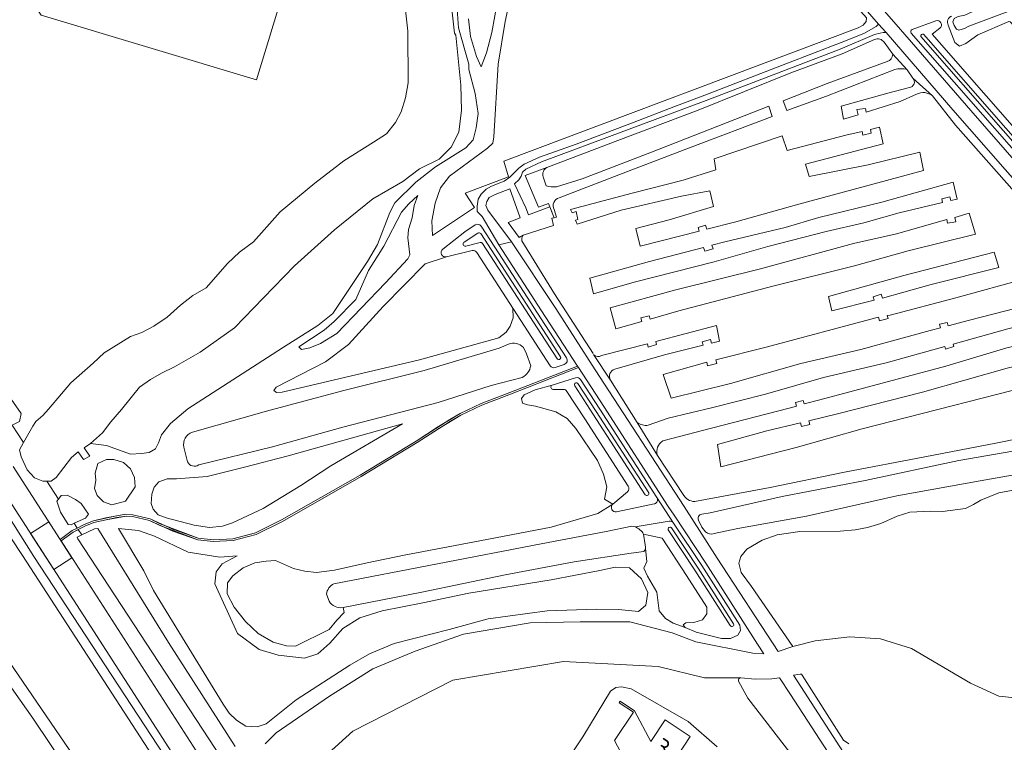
# Model space of a CAD drawing. Header units: metres. Extents: x 209813 to 223847, y 571801 to 587119.
# Tile 723 of 746: x 221414 to 221642, y 585235 to 585401. Entities that reach past the tile are written whole.
import ezdxf
from ezdxf.enums import TextEntityAlignment as Align

# ---------------------------------------------------------------- set-up
doc = ezdxf.new("R2010")
doc.units = ezdxf.units.M
for name, color, linetype, lineweight in [('B-RO-GK-BESCHOEIING-G', 8, 'GK-BESCHOEIING', 0), ('B-RO-GR-GROENVOORZIENING-GV', 8, 'Continuous', 0), ('B-RO-OG-BEBOUWING-GV', 8, 'Continuous', 0), ('B-RO-OG-BEBOUWING-T18', 8, 'Continuous', 0), ('B-RO-OG-TERREIN_CULTUURSCHEIDING-GV', 8, 'Continuous', 0), ('B-RO-OG-TERREIN_ERF-GV', 8, 'Continuous', 0), ('B-RO-OG-WATER_KANAAL-GV', 8, 'Continuous', 0), ('B-RO-OG-WEG-GV', 8, 'Continuous', 0), ('B-RO-VH-VERHARDING_BETONSTRAATSTEEN-GV', 8, 'Continuous', 0), ('B-RO-VH-VERHARDING_HALFVERHARDING-GV', 8, 'Continuous', 0)]:
    doc.layers.add(name, color=color, linetype=linetype, lineweight=lineweight)
doc.styles.add('NLCS-ISO-M200-T18', font='txt', dxfattribs={"height": 0.36})
doc.linetypes.add('GK-BESCHOEIING', pattern='A,30,-5,[1,NLCS.shx,S=1,R=0,X=0,Y=0],-5', length=40)

msp = doc.modelspace()

# ---------------------------------------------------------------- linework, layer by layer
at = {"layer": 'B-RO-GK-BESCHOEIING-G', "flags": 128}
msp.add_lwpolyline([(221875.738, 584454.845), (221874.508, 584455.066), (221873.062, 584455.961), (221872.183, 584457.19), (221847.773, 584506.691), (221791.235, 584619.586), (221692.021, 584823.048), (221668.547, 584870.73), (221657.634, 584892.46), (221646.635, 584912.998), (221631.561, 584939.584), (221622.157, 584954.665), (221605.775, 584980.039), (221592.815, 584999.476), (221533.755, 585091.875), (221484.107, 585170.707), (221456.455, 585214.021), (221415.099, 585277.685), (221382.506, 585326.88), (221353.466, 585369.682), (221298.776, 585452.31), (221262.849, 585507.464), (221235.508, 585549.912)], dxfattribs=at)
at = {"layer": 'B-RO-GR-GROENVOORZIENING-GV', "flags": 128}
for points in [[(221519.673, 585358.115), (221517.459, 585361.436), (221527.52, 585365.163), (221526.419, 585368.797), (221608.372, 585399.65), (221609.505, 585400.217), (221610.214, 585401.115), (221610.308, 585401.918), (221589.478, 585425.212), (221572.898, 585443.97), (221551.312, 585468.114), (221548.195, 585464.902), (221545.171, 585459.421), (221540.779, 585447.514), (221536.15, 585434.709)], [(221519.673, 585358.115), (221509.934, 585351.645), (221509.745, 585355.047), (221510.548, 585359.11), (221511.776, 585362.607), (221513.902, 585365.347), (221522.64, 585371.773), (221523.916, 585373.002), (221524.152, 585374.419), (221525.097, 585391.24), (221526.703, 585401.068), (221529.206, 585412.455), (221531.851, 585422.188), (221536.15, 585434.709)], [(221532.223, 585433.731), (221532.742, 585433.636), (221532.796, 585432.915), (221532.488, 585431.835), (221530.664, 585427.163), (221528.597, 585423.029), (221526.944, 585415.587), (221525.043, 585406.307), (221523.638, 585398.554), (221522.398, 585393.841), (221521.17, 585390.592), (221520.131, 585393.002), (221518.714, 585397.632), (221518.288, 585401.696)], [(221430.863, 585303.577), (221429.363, 585302.58), (221430.679, 585300.645), (221429.249, 585299.884), (221428.016, 585301.646), (221426.47, 585300.363), (221422.903, 585295.67), (221421.747, 585294.854), (221420.75, 585294.863), (221423.441, 585290.721), (221424.054, 585291.545), (221425.46, 585291.629), (221427.359, 585290.595), (221428.699, 585289.731), (221430.366, 585287.25), (221429.714, 585286.29), (221427.087, 585285.113), (221427.796, 585284.024), (221429.411, 585284.845), (221431.536, 585285.696), (221436.874, 585286.83), (221439.047, 585287.208), (221440.605, 585287.066), (221444.62, 585286.168), (221450.052, 585283.711), (221455.768, 585281.679), (221459.263, 585281.301), (221463.75, 585281.538), (221468.993, 585282.908), (221475.04, 585285.932), (221493.225, 585296.279), (221506.167, 585304.123), (221513.914, 585309.084), (221516.323, 585310.501), (221521.188, 585312.769), (221527.801, 585315.368), (221543.441, 585321.445), (221536.006, 585332.936), (221525.26, 585349.492), (221521.424, 585356.006), (221520.29, 585357.14), (221520.263, 585358.382), (221520.506, 585360.056), (221521.181, 585361.19), (221522.368, 585362.297), (221523.583, 585362.999), (221526.498, 585364.214), (221527.794, 585365.078), (221529.899, 585367.184), (221531.141, 585368.102), (221534.649, 585369.749), (221543.125, 585372.719), (221556.593, 585377.822), (221565.716, 585381.359), (221572.869, 585384.086), (221591.672, 585391.325), (221604.466, 585396.212), (221609.702, 585398.291), (221612.527, 585399.926), (221613.089, 585400.493), (221591.512, 585425.341)], [(221513.825, 585409.614), (221515.053, 585398.4), (221515.365, 585397.947), (221516.512, 585386.339), (221516.645, 585380.592), (221515.999, 585375.471), (221514.267, 585372.052), (221511.501, 585369.298), (221506.944, 585367.026), (221503.097, 585364.128), (221496.14, 585360.082), (221487.258, 585352.936), (221478.061, 585344.626), (221470.826, 585337.224), (221464.156, 585330.254), (221456.225, 585324.681), (221450.267, 585321.263), (221447.258, 585319.818), (221444.756, 585318.388), (221442.195, 585316.609), (221438.04, 585311.439), (221435.531, 585308.576), (221433.637, 585306.031), (221430.863, 585303.577), (221434.547, 585303.071), (221440.074, 585301.133), (221442.624, 585301.275), (221444.419, 585301.511), (221445.884, 585302.362), (221446.592, 585303.732), (221447.301, 585305.575), (221449.332, 585308.173), (221453.347, 585311.575), (221475.264, 585325.703), (221483.435, 585330.806), (221486.883, 585333.594), (221494.866, 585345.595), (221497.228, 585349.517), (221500.062, 585356.935), (221501.196, 585359.203), (221506.108, 585363.928), (221510.595, 585367.471), (221517.633, 585371.913), (221519.319, 585373.747), (221520.028, 585376.534), (221520.5, 585379.842), (221519.761, 585384.428), (221518.297, 585389.956), (221518.297, 585391.232), (221515.982, 585399.642), (221515.274, 585409.423)], [(221629.177, 585400.23), (221630.723, 585396.205), (221631.783, 585395.344), (221633.272, 585395.973), (221636.019, 585398.027), (221643.234, 585401.043), (221643.518, 585401.009), (221643.864, 585400.652), (221646.056, 585395.031), (221652.209, 585384.136), (221658.099, 585378.286), (221663.692, 585376.001), (221672.526, 585374.776), (221680.791, 585376.545), (221690.001, 585380.544), (221694.345, 585383.674), (221697.299, 585386.804), (221697.488, 585388.573), (221696.826, 585390.792), (221695.566, 585393.418)], [(221614.814, 585398.506), (221614.157, 585398.507), (221613.426, 585398.41), (221612.165, 585398.066), (221604.177, 585394.71), (221573.191, 585382.803), (221535.108, 585368.615), (221531.518, 585366.968), (221530.736, 585366.266), (221530.466, 585365.348), (221529.926, 585364.511), (221528.9, 585363.566), (221531.541, 585358.016), (221532.167, 585356.383), (221537.061, 585358.257)], [(221650.623, 585357.453), (221630.284, 585380.697), (221614.814, 585398.506)], [(221661.511, 585354.694), (221623.476, 585398.127)], [(221536.377, 585367.349), (221552.822, 585373.595), (221571.367, 585380.561), (221592.766, 585389.184), (221604.666, 585393.617), (221612.156, 585396.937)], [(221614.365, 585396.278), (221616.342, 585393.503)], [(221622.845, 585397.647), (221660.916, 585354.173)], [(221619.704, 585389.941), (221616.342, 585393.503)], [(221615.077, 585391.859), (221601.212, 585386.78), (221590.98, 585382.74), (221591.879, 585380.531), (221601.062, 585383.809), (221616.801, 585389.968)], [(221619.704, 585389.941), (221621.008, 585387.999)], [(221625.545, 585383.885), (221621.008, 585387.999)], [(221620.227, 585385.809), (221615.213, 585384.529), (221604.403, 585381.488), (221604.969, 585378.494), (221608.37, 585379.548), (221608.087, 585380.759), (221610.042, 585380.996), (221610.246, 585380.129), (221618.087, 585382.559), (221621.866, 585384.276)], [(221625.545, 585383.885), (221630.891, 585377.116), (221652.207, 585353.001), (221658.438, 585346.546)], [(221539.238, 585360.314), (221555.014, 585366.44), (221569.722, 585372.052), (221588.495, 585379.102), (221587.689, 585381.536), (221560.591, 585370.867), (221544.574, 585364.756), (221538.591, 585362.898)], [(221536.377, 585367.349), (221531.37, 585365.503), (221534.477, 585358.172), (221536.758, 585359.043), (221538.033, 585355.739), (221538.624, 585355.902), (221538.099, 585357.613)], [(221536.229, 585363.073), (221535.486, 585365.196)], [(221547.067, 585324.324), (221538.137, 585338.182), (221530.598, 585350.42), (221530.592, 585351.106), (221530.869, 585351.667), (221529.961, 585351.151), (221527.462, 585354.652), (221530.216, 585355.699), (221527.821, 585362.432), (221524.393, 585361.136), (221523.016, 585360.434), (221522.476, 585359.489), (221522.287, 585358.571), (221522.692, 585357.518), (221528.229, 585350.167), (221538.465, 585334.723), (221547.53, 585320.571), (221568.089, 585288.975), (221575.793, 585277.086), (221589.833, 585255.475), (221593.255, 585256.654), (221583.712, 585270.477), (221581.303, 585273.737), (221580.783, 585275.911), (221581.256, 585277.47), (221582.626, 585279.171), (221586.168, 585281.203), (221589.616, 585282.479), (221594.907, 585283.235), (221604.165, 585283.282), (221607.66, 585283.613), (221610.494, 585284.18), (221613.564, 585285.077), (221617.39, 585286.778), (221620.272, 585287.723), (221625.184, 585287.912), (221627.829, 585287.865), (221633.214, 585288.574), (221635.056, 585289.471), (221636.71, 585290.464), (221640.866, 585292.165), (221645.023, 585292.921)], [(221504.454, 585358.909), (221506.532, 585360.894), (221505.682, 585358.578), (221505.257, 585355.744), (221504.359, 585353.05), (221504.265, 585351.066), (221504.69, 585347.191), (221504.265, 585346.199), (221499.069, 585340.671), (221487.78, 585329), (221484.048, 585326.685), (221481.592, 585325.646)], [(221504.454, 585358.909), (221502.753, 585357.019), (221498.644, 585349.129), (221495.148, 585343.553), (221492.173, 585336.844), (221487.166, 585331.741), (221484.898, 585329.756), (221479.041, 585325.882), (221479.655, 585325.268), (221481.592, 585325.646)], [(221512.301, 585348.461), (221517.375, 585352.476), (221519.778, 585354.062)], [(221521.166, 585353.774), (221524.349, 585348.901), (221535.095, 585332.345), (221540.93, 585323.326)], [(221517.227, 585350.098), (221520.407, 585352.197)], [(221520.959, 585349.997), (221517.619, 585349.195)], [(221539.548, 585323.606), (221521.101, 585352.052)], [(221513.162, 585346.71), (221519.113, 585348.139)], [(221520.185, 585347.711), (221537.164, 585321.526)], [(221538.7, 585323.251), (221521.495, 585349.783)], [(221513.162, 585346.71), (221508.232, 585345.065), (221498.549, 585335.19), (221490.519, 585326.449), (221485.182, 585322.433), (221473.798, 585316.574), (221473.279, 585315.818), (221473.893, 585315.345), (221475.168, 585315.393)], [(221647.243, 585341.672), (221630.947, 585337.199), (221615.726, 585333.224), (221615.084, 585333.108), (221615.277, 585332.41), (221613.302, 585331.881), (221613.075, 585332.748), (221612.454, 585332.636), (221587.081, 585325.799), (221575.455, 585322.883), (221575.666, 585322.07), (221573.554, 585321.49), (221573.362, 585322.358), (221563.257, 585319.519), (221565.136, 585314.06), (221578.869, 585317.413), (221595.123, 585322.028), (221608.989, 585325.298), (221624.977, 585329.671), (221627.393, 585330.301), (221627.191, 585331.153), (221628.954, 585331.546), (221629.163, 585330.762), (221634.093, 585332.047), (221653.025, 585336.902)], [(221528.518, 585334.873), (221528.591, 585332.591), (221527.882, 585330.654), (221526.985, 585329.284), (221525.284, 585328.008), (221521.08, 585326.827), (221506.957, 585322.905), (221475.168, 585315.393)], [(221563.163, 585304.156), (221574.466, 585307.081), (221592.384, 585311.758), (221594.075, 585312.214), (221593.866, 585313.037), (221595.679, 585313.516), (221595.902, 585312.707), (221599.52, 585313.684), (221628.617, 585321.422), (221642.774, 585325.639), (221652.782, 585327.939), (221659.57, 585329.59), (221658.515, 585333.923), (221642.972, 585330.052), (221630.29, 585326.524)], [(221574.441, 585326.775), (221576.27, 585327.24), (221575.577, 585330.796), (221561.583, 585327.139), (221561.766, 585326.437), (221559.83, 585325.858), (221559.645, 585326.591), (221549.04, 585323.906)], [(221552.072, 585320.759), (221563.581, 585324.013), (221572.494, 585326.28), (221572.322, 585327.058), (221574.223, 585327.614), (221574.441, 585326.775)], [(221454.444, 585306.147), (221471.524, 585311.005), (221489.087, 585315.74), (221508.025, 585320.466), (221525.361, 585325.609), (221527.524, 585326.483)], [(221530.944, 585325.707), (221531.664, 585324.286), (221532.641, 585321.525)], [(221630.29, 585326.524), (221630.445, 585325.941), (221628.554, 585325.388), (221628.41, 585325.997), (221614.866, 585322.204), (221600.332, 585318.793), (221586.959, 585314.996), (221574.732, 585311.887), (221564.436, 585309.399), (221559.818, 585307.765)], [(221547.181, 585324.15), (221551.073, 585318.22)], [(221471.241, 585234.181), (221473.801, 585236.723), (221486.15, 585245.186), (221496.104, 585251.482), (221505.911, 585255.542), (221517.118, 585259.476), (221532.49, 585262.118), (221544.073, 585262.35), (221555.6, 585262.314), (221565.354, 585259.773), (221570.844, 585257.732), (221583.99, 585255.139), (221586.551, 585254.977), (221585.117, 585257.164), (221573.104, 585275.937), (221565.782, 585287.032), (221564.458, 585288.998), (221549.542, 585312.08), (221543.671, 585321.09), (221527.947, 585314.982), (221521.353, 585312.391), (221516.517, 585310.137), (221511.537, 585307.129), (221506.387, 585303.773), (221493.434, 585295.924), (221475.238, 585285.57), (221469.14, 585282.521), (221463.809, 585281.127), (221459.252, 585280.888), (221455.676, 585281.274), (221446.763, 585284.659), (221444.477, 585285.779), (221440.549, 585286.657), (221439.064, 585286.792), (221434.456, 585285.953), (221431.66, 585285.301), (221429.581, 585284.469), (221428.023, 585283.676), (221428.836, 585282.424), (221431.75, 585283.879), (221432.524, 585283.94), (221448.902, 585257.555), (221464.333, 585233.537)], [(221540.414, 585321.837), (221538.327, 585321.123)], [(221530.688, 585318.85), (221523.496, 585316.974), (221511.276, 585313.055), (221489.235, 585307.308), (221472.959, 585302.76), (221455.895, 585298.604)], [(221543.027, 585318.741), (221537.63, 585317.036)], [(221561.804, 585291.104), (221548.631, 585311.489), (221544.165, 585318.334)], [(221557.232, 585308.45), (221551.073, 585318.22)], [(221538.478, 585310.863), (221533.754, 585312.186), (221531.865, 585312.47), (221530.778, 585312.895), (221530.495, 585313.982), (221531.156, 585314.832), (221533.707, 585315.966), (221537.63, 585317.036)], [(221540.435, 585316.059), (221537.781, 585316.059)], [(221540.853, 585315.832), (221545.158, 585309.234), (221555.195, 585293.702)], [(221559.143, 585291.696), (221547.026, 585310.446), (221542.817, 585316.898)], [(221543.565, 585317.408), (221547.785, 585310.939), (221559.923, 585292.156)], [(221684.773, 585312.698), (221675.109, 585310.609), (221657.695, 585307.204), (221640.159, 585303.613), (221623.796, 585300.443), (221605.207, 585296.938), (221588, 585293.374), (221571.014, 585290.21)], [(221538.478, 585310.863), (221541.076, 585309.304), (221543.059, 585306.989), (221548.114, 585299.665), (221549.436, 585296.499), (221550.239, 585293.523), (221549.672, 585290.688), (221551.634, 585289.53)], [(221572.183, 585287.218), (221574.135, 585287.532), (221590.778, 585291.294), (221609.957, 585295.026), (221631.668, 585299.648), (221652.579, 585303.282), (221672.326, 585307.267), (221688.104, 585310.551)], [(221461.367, 585284.463), (221463.681, 585285.219), (221470.814, 585288.526), (221479.457, 585293.865), (221486.401, 585298.401), (221503.028, 585308.135), (221476.576, 585300.717), (221466.468, 585298.071), (221457.824, 585295.944), (221450.739, 585295.377)], [(221557.232, 585308.45), (221561.933, 585300.8)], [(221691.12, 585305.14), (221680.215, 585303.07), (221665.027, 585299.96), (221636.533, 585294.914), (221617.295, 585291.475), (221596.433, 585286.802), (221580.54, 585283.931), (221575.025, 585282.776)], [(221453.296, 585299.337), (221452.408, 585302.714)], [(221432.087, 585295.12), (221431.899, 585296.727), (221432.513, 585298.947), (221434.591, 585299.892), (221436.244, 585299.845), (221438.464, 585299.136), (221440.117, 585297.672), (221441.015, 585295.687), (221441.204, 585293.514)], [(221568.077, 585291.538), (221561.933, 585300.8)], [(221461.367, 585284.463), (221458.343, 585284.179), (221454.801, 585284.699), (221448.377, 585286.353), (221446.488, 585287.061), (221445.354, 585288.384), (221444.882, 585289.707), (221445.07, 585291.834), (221445.59, 585293.44), (221446.629, 585294.716), (221448.613, 585295.425), (221450.739, 585295.377)], [(221432.087, 585295.12), (221431.757, 585293.136), (221432.418, 585291.577), (221433.835, 585290.112), (221435.772, 585289.356), (221438.984, 585290.206), (221441.204, 585293.514)], [(221555.003, 585292.397), (221551.634, 585289.53)], [(221565.687, 585285.165), (221561.804, 585291.104)], [(221551.634, 585289.53), (221548.141, 585287.41), (221537.372, 585284.197), (221520.84, 585281.079), (221503.41, 585277.724), (221494.813, 585276.023), (221487.303, 585274.322), (221483.099, 585273.755), (221480.407, 585274.038), (221477.809, 585274.653), (221473.652, 585276.495), (221471.479, 585276.354), (221468.881, 585275.976), (221466.142, 585274.842), (221463.733, 585272.999), (221462.505, 585271.392)], [(221552.484, 585287.789), (221561.167, 585289.581), (221561.34, 585289.634), (221561.5, 585289.716)], [(221487.15, 585271.129), (221535.048, 585280.372), (221550.088, 585283.208), (221556.034, 585284.485), (221556.408, 585284.409), (221556.772, 585284.296)], [(221564.691, 585285.601), (221556.772, 585284.296)], [(221565.219, 585284.042), (221571.329, 585274.783), (221579.558, 585261.925)], [(221565.687, 585285.165), (221572.175, 585275.333), (221580.967, 585261.594), (221581.13, 585260.349), (221580.568, 585259.289), (221578.846, 585258.527), (221576.794, 585258.527), (221570.936, 585259.951), (221568.387, 585261.078)], [(221573.097, 585283.151), (221572.184, 585284.234), (221571.472, 585285.844)], [(221437.352, 585283.905), (221443.187, 585274.159), (221445.419, 585269.611), (221461.538, 585243.317), (221462.943, 585241.25), (221464.597, 585239.596), (221466.746, 585238.273), (221469.391, 585238.108), (221471.457, 585238.769), (221478.401, 585244.309), (221490.8, 585252.33), (221495.347, 585254.976), (221501.05, 585257.374), (221513.78, 585260.599), (221522.79, 585263.079), (221536.429, 585264.898), (221547.754, 585265.312), (221552.961, 585265.229), (221557.59, 585264.733), (221559.244, 585266.221), (221559.74, 585269.115), (221558.252, 585272.257)], [(221437.352, 585283.905), (221441.947, 585283.42), (221445.667, 585282.18), (221453.437, 585278.459), (221460.794, 585277.301), (221464.762, 585277.632), (221461.29, 585275.73), (221459.885, 585273.911), (221459.637, 585271.1), (221464.845, 585259.689), (221469.887, 585255.968), (221474.268, 585254.645), (221480.302, 585253.984), (221483.443, 585254.976), (221486.171, 585257.456), (221489.23, 585260.847), (221493.115, 585263.245), (221498.322, 585264.898), (221507.663, 585266.717), (221518.326, 585268.95), (221537.338, 585272.092), (221548.663, 585274.242), (221552.135, 585274.986), (221555.524, 585274.821), (221558.252, 585272.257)], [(221558.759, 585282.62), (221563.013, 585281.699), (221568.703, 585273.077), (221573.385, 585265.76), (221573.385, 585264.191), (221572.392, 585262.833), (221570.34, 585262.204), (221568.486, 585262.104), (221567.924, 585261.64), (221568.387, 585261.078)], [(221558.759, 585282.62), (221559.132, 585280.134)], [(221578.776, 585261.466), (221570.57, 585274.29), (221564.444, 585283.574)], [(221558.817, 585278.601), (221555.892, 585278.212), (221542.694, 585276.241), (221526.717, 585273.213), (221507.465, 585269.24), (221489.241, 585265.67), (221489.523, 585264.494), (221487.822, 585262.746), (221486.075, 585260.572), (221478.281, 585256.745), (221476.155, 585256.792), (221473.085, 585257.643), (221469.637, 585259.675), (221466.661, 585262.462), (221464.063, 585265.77), (221462.457, 585268.841), (221462.505, 585271.392)], [(221559.187, 585279.324), (221559.502, 585276.281), (221558.793, 585274.722), (221559.643, 585272.879), (221561.816, 585269.194), (221562.383, 585264.894), (221563.8, 585263.146), (221565.595, 585262.012), (221568.387, 585261.078)], [(221486.024, 585267.144), (221485.435, 585268.759)], [(221581.224, 585249.404), (221572.843, 585249.404), (221562.092, 585252.04), (221540.211, 585253.172), (221514.651, 585248.832), (221491.539, 585237.087), (221480.132, 585226.752)], [(221580.708, 585248.748), (221580.798, 585248.479), (221582.878, 585244.713), (221596.493, 585227.075), (221598.876, 585222.306), (221599.52, 585219.881), (221599.87, 585218.008), (221599.676, 585217.684), (221599.049, 585217.652), (221597.103, 585218.646), (221592.641, 585221.415), (221592.277, 585220.811)], [(221600.319, 585215.64), (221610.262, 585218.535), (221592.736, 585245.545), (221590.184, 585249.437), (221588.411, 585249.153), (221584.523, 585249.133), (221581.224, 585249.404)], [(221542.529, 585232.52), (221544.69, 585235.796), (221551.055, 585246.304), (221552.306, 585247.18), (221553.603, 585247.353), (221555.894, 585246.855), (221569.053, 585239.312), (221575.773, 585233.467)]]:
    msp.add_lwpolyline(points, dxfattribs=at)
for points in [[(221732.08, 585438.165), (221727.914, 585436.36), (221649.457, 585405.781), (221633.932, 585400.031), (221632.974, 585399.428), (221631.655, 585399.071), (221631.061, 585399.32), (221630.531, 585400.12), (221630.239, 585400.974), (221630.542, 585401.807), (221631.504, 585402.261), (221633.053, 585402.518), (221636.227, 585403.997), (221730.933, 585441.178), (221732.539, 585441.788), (221733.609, 585441.972), (221734.28, 585441.907), (221734.896, 585441.475), (221735.339, 585440.588), (221735.404, 585440.036), (221735.047, 585439.561)], [(221609.272, 585375.693), (221605.477, 585374.78), (221591.968, 585371.255), (221590.799, 585374.632), (221575.082, 585369.321), (221575.44, 585366.765), (221567.91, 585364.426), (221556.07, 585361.434), (221541.879, 585357.607), (221542.199, 585356.891), (221543.159, 585357.157), (221543.57, 585355.32), (221542.974, 585355.157), (221543.368, 585354.275), (221553.561, 585357.502), (221567.546, 585360.704), (221574.062, 585361.918), (221574.945, 585358.348), (221564.672, 585355.284), (221556.922, 585353.234), (221557.961, 585349.2), (221571.593, 585352.661), (221571.373, 585353.458), (221573.081, 585354.035), (221573.372, 585353.101), (221580.073, 585354.76), (221594.668, 585358.87), (221623.479, 585366.662), (221622.622, 585370.85), (221610.682, 585367.934), (221597.054, 585365.229), (221596.206, 585368.104), (221614.122, 585372.835), (221613.328, 585376.669), (221611.179, 585376.152), (221611.384, 585375.277), (221609.473, 585374.833)], [(221572.634, 585348.888), (221560.125, 585345.63), (221546.35, 585341.758), (221547.193, 585338.15), (221556.564, 585340.835), (221575.073, 585345.522), (221587.434, 585349.068), (221600.939, 585352.574), (221609.651, 585354.577), (221617.854, 585356.835), (221627.897, 585359.241), (221627.688, 585360.118), (221629.587, 585360.597), (221629.793, 585359.695), (221631.245, 585360.043), (221630.357, 585363.938), (221613.828, 585359.364), (221599.237, 585355.756), (221591.478, 585353.452), (221577.53, 585350.163), (221574.53, 585349.382), (221574.796, 585348.527), (221572.883, 585347.988)], [(221630.675, 585355.822), (221630.908, 585354.795), (221629.026, 585354.513), (221628.837, 585355.304), (221617.244, 585352.035), (221607.278, 585349.746), (221585.767, 585343.94), (221566.207, 585339.079), (221551.009, 585334.877), (221552.306, 585330.064), (221558.331, 585331.785), (221558.131, 585332.575), (221560.044, 585333.045), (221560.231, 585332.328), (221566.9, 585334.233), (221588.651, 585339.957), (221607.497, 585344.587), (221619.937, 585348.053), (221635.452, 585351.932), (221633.998, 585356.759)], [(221612.055, 585336.654), (221611.846, 585337.454), (221613.713, 585338.051), (221613.954, 585337.183), (221625.265, 585340.335), (221640.882, 585344.238), (221639.813, 585347.789), (221618.956, 585342.396), (221601.529, 585337.553), (221602.302, 585334.199)], [(221596.975, 585308.815), (221597.22, 585307.923), (221595.273, 585307.518), (221595.059, 585308.357), (221587.24, 585306.488), (221575.819, 585303.358), (221576.624, 585298.147), (221594.005, 585302.631), (221609.319, 585306.982), (221654.555, 585318.541), (221655.902, 585318.908), (221655.567, 585320.126), (221657.446, 585320.638), (221657.777, 585319.418), (221658.988, 585319.748), (221657.612, 585324.549), (221642.812, 585320.984), (221623.258, 585315.44), (221603.576, 585310.393)]]:
    msp.add_lwpolyline(points, close=True, dxfattribs=at)
at = {"layer": 'B-RO-GR-GROENVOORZIENING-GV'}
for points in [[(221630.015, 585402.338, 0.4503945), (221629.177, 585400.23)], [(221627.252, 585399.51, 0.8514696), (221626.285, 585401.232)], [(221620.834, 585399.218, 0.5263246), (221620.631, 585398.419)], [(221623.476, 585398.127, 0.5658596), (221622.845, 585397.647)], [(221612.156, 585396.937, -0.3508124), (221614.365, 585396.278)], [(221616.342, 585393.503, -0.3392218), (221615.077, 585391.859)], [(221616.801, 585389.968, -0.1512194), (221619.704, 585389.941)], [(221621.008, 585387.999, -0.6060465), (221620.227, 585385.809)], [(221621.866, 585384.276, -0.3030287), (221625.545, 585383.885)], [(221535.486, 585365.196, -0.3373629), (221536.377, 585367.349)], [(221538.591, 585362.898, -0.119846), (221536.229, 585363.073)], [(221538.099, 585357.613, -0.510483), (221539.238, 585360.314)], [(221519.778, 585354.062, -0.4120055), (221521.166, 585353.774)], [(221520.407, 585352.197, -0.4129807), (221521.101, 585352.052)], [(221517.619, 585349.195, -0.8439385), (221517.227, 585350.098)], [(221521.495, 585349.783, 0.3095242), (221520.959, 585349.997)], [(221512.301, 585348.461, 0.803349), (221513.162, 585346.71)], [(221520.185, 585347.711, 0.3149942), (221519.113, 585348.139)], [(221527.524, 585326.483, -0.3367545), (221530.944, 585325.707)], [(221538.7, 585323.251, 1.0005844), (221539.548, 585323.606)], [(221540.93, 585323.326, -0.487869), (221540.414, 585321.837)], [(221549.04, 585323.906, -0.411805), (221547.181, 585324.15)], [(221532.641, 585321.525, -0.2376308), (221530.688, 585318.85)], [(221538.327, 585321.123, -0.346878), (221537.164, 585321.526)], [(221551.073, 585318.22, -0.477711), (221552.072, 585320.759)], [(221543.027, 585318.741, -0.3326097), (221544.165, 585318.334)], [(221537.781, 585316.059, -0.8629554), (221537.63, 585317.036)], [(221540.853, 585315.832, 0.2464763), (221540.435, 585316.059)], [(221542.817, 585316.898, -0.9902108), (221543.565, 585317.408)], [(221559.818, 585307.765, -0.1938591), (221557.232, 585308.45)], [(221452.408, 585302.714, -0.3820319), (221454.444, 585306.147)], [(221561.933, 585300.8, -0.3402329), (221563.163, 585304.156)], [(221455.895, 585298.604, -0.4644685), (221453.296, 585299.337)], [(221555.003, 585292.397, 0.3755793), (221555.195, 585293.702)], [(221559.923, 585292.156, -0.8166852), (221559.143, 585291.696)], [(221561.5, 585289.716, 0.4152639), (221561.804, 585291.104)], [(221571.014, 585290.21, -0.3086495), (221568.077, 585291.538)], [(221552.484, 585287.789, -0.7777011), (221551.634, 585289.53)], [(221571.472, 585285.844, -0.5128586), (221572.183, 585287.218)], [(221556.772, 585284.296, -0.1750065), (221558.759, 585282.62)], [(221564.444, 585283.574, -0.943179), (221565.219, 585284.042)], [(221565.687, 585285.165, 0.2908153), (221564.691, 585285.601)], [(221575.025, 585282.776, -0.3222136), (221573.097, 585283.151)], [(221485.435, 585268.759, -0.2691397), (221487.15, 585271.129)], [(221489.241, 585265.67, -0.3246023), (221486.024, 585267.144)], [(221579.558, 585261.925, -0.8986252), (221578.776, 585261.466)], [(221580.708, 585248.748, -0.4852239), (221581.141, 585249.404)]]:
    msp.add_lwpolyline(points, format="xyb", dxfattribs=at)
msp.add_arc((221557.698, 585279.63), 1.52, 317.4003, 18.15214, dxfattribs=at)
at = {"layer": 'B-RO-OG-BEBOUWING-GV', "flags": 128}
msp.add_lwpolyline([(221563.711, 585239.693), (221560.389, 585234.698), (221556.637, 585241.806), (221553.316, 585244.035), (221553.059, 585243.664), (221556.418, 585241.495), (221551.993, 585234.906), (221556.193, 585227.089), (221563.315, 585226.423), (221569.545, 585235.852)], close=True, dxfattribs=at)
at = {"layer": 'B-RO-OG-TERREIN_CULTUURSCHEIDING-GV', "flags": 128}
msp.add_lwpolyline([(221645.023, 585292.921), (221640.866, 585292.165), (221636.71, 585290.464), (221635.056, 585289.471), (221633.214, 585288.574), (221627.829, 585287.865), (221625.184, 585287.912), (221620.272, 585287.723), (221617.39, 585286.778), (221613.564, 585285.077), (221610.494, 585284.18), (221607.66, 585283.613), (221604.165, 585283.282), (221594.907, 585283.235), (221589.616, 585282.479), (221586.168, 585281.203), (221582.626, 585279.171), (221581.256, 585277.47), (221580.783, 585275.911), (221581.303, 585273.737), (221583.712, 585270.477), (221593.255, 585256.654), (221598.386, 585257.958), (221606.467, 585258.896), (221613.534, 585258.39), (221620.712, 585256.199), (221634.312, 585248.192), (221640.849, 585245.165), (221647.661, 585244.442)], dxfattribs=at)
at = {"layer": 'B-RO-OG-TERREIN_ERF-GV', "flags": 128}
for points in [[(221226.142, 585599.351), (221228.642, 585594.008), (221239.874, 585573.182), (221255.561, 585548.15), (221275.453, 585518.449), (221290.983, 585495.432), (221311.215, 585465.679), (221336.066, 585428.492), (221344.345, 585416.545), (221358.985, 585393.331), (221372.133, 585374.409), (221393.284, 585341.125), (221414.79, 585310.507), (221414.466, 585308.673), (221412.725, 585307.825), (221415.362, 585303.797), (221417.523, 585307.533), (221418.209, 585308.614), (221419.835, 585309.998), (221421.127, 585311.491)], [(221421.127, 585311.491), (221421.164, 585311.533), (221424.11, 585315.01), (221426.326, 585317.564), (221431.467, 585322.161), (221434.036, 585324.517), (221440.099, 585328.307), (221442.708, 585329.186), (221445.462, 585330.67), (221448.615, 585332.765), (221451.635, 585335.503), (221454.553, 585337.753), (221457.578, 585339.497), (221462.527, 585345.174), (221465.342, 585347.814), (221468.512, 585350.14), (221474.674, 585357.121), (221482.739, 585363.713), (221489.435, 585368.86), (221496.292, 585373.18), (221499.31, 585375.156), (221501.364, 585377.775), (221502.661, 585380.189), (221503.703, 585383.474), (221504.303, 585386.885), (221504.256, 585398.846), (221503.269, 585407.133)], [(221442.335, 585203.137), (221417.54, 585240.08), (221400.284, 585264.527), (221398.424, 585266.961), (221396.457, 585271.301), (221393.271, 585276.799), (221387.377, 585285.616), (221384.965, 585288.672), (221372.519, 585281.695), (221355.082, 585271.088), (221342.731, 585262.951), (221340.842, 585260.626), (221338.953, 585256.412), (221336.483, 585248.856), (221332.705, 585241.155), (221328.055, 585232.872)], [(221575.773, 585233.467), (221569.053, 585239.312), (221555.894, 585246.855), (221553.603, 585247.353), (221552.306, 585247.18), (221551.055, 585246.304), (221544.69, 585235.796), (221542.529, 585232.52)]]:
    msp.add_lwpolyline(points, dxfattribs=at)
for points in [[(221460.059, 585526.891), (221428.234, 585536.744), (221424.571, 585525.277), (221385.243, 585536.98), (221367.596, 585480.211), (221419.444, 585402.538), (221469.24, 585387.594), (221494.102, 585469.238), (221474.726, 585522.35)], [(221563.315, 585226.423), (221556.193, 585227.089), (221551.993, 585234.906), (221556.418, 585241.495), (221553.059, 585243.664), (221553.316, 585244.035), (221556.637, 585241.806), (221560.389, 585234.698), (221563.711, 585239.693), (221569.545, 585235.852)]]:
    msp.add_lwpolyline(points, close=True, dxfattribs=at)
at = {"layer": 'B-RO-OG-WATER_KANAAL-GV', "flags": 128}
for points in [[(221456.455, 585214.021), (221415.099, 585277.685), (221382.506, 585326.88)], [(221456.455, 585214.021), (221415.099, 585277.685), (221382.506, 585326.88)], [(221368.884, 585316.173), (221434.525, 585220.195)], [(221368.884, 585316.173), (221434.525, 585220.195)]]:
    msp.add_lwpolyline(points, dxfattribs=at)
at = {"layer": 'B-RO-OG-WEG-GV', "flags": 128}
for points in [[(221199.186, 585615.13), (221203.017, 585609.596), (221201.358, 585608.448), (221199.571, 585611.03), (221200.061, 585611.349), (221198.261, 585614.07), (221198.362, 585612.286), (221198.992, 585610.904), (221202.899, 585605.518), (221208.199, 585597.05), (221237.497, 585551.251), (221252.887, 585527.294), (221267.7, 585503.728), (221283.326, 585479.568), (221311.717, 585437.01), (221343.104, 585389.686), (221395.892, 585312.099), (221417.779, 585277.41), (221482.601, 585178.628)], [(221453.983, 585225.422), (221430.891, 585261.34), (221402.44, 585305.244), (221356.866, 585372.634), (221333.106, 585408.522), (221307.194, 585447.842), (221276.906, 585493.687), (221250.09, 585535.686), (221236.709, 585556.951), (221209.762, 585602.239)], [(221646.725, 585494.427), (221636.721, 585494.975), (221626.8, 585497.222), (221612.172, 585500.669), (221597.088, 585503.177), (221580.862, 585505.363), (221570.205, 585505.923), (221560.084, 585504.655), (221552.14, 585502.502), (221548.457, 585500.82), (221551.695, 585495.546), (221542.1, 585486.427), (221544.789, 585483.213), (221565.484, 585459.39), (221587.056, 585434.858), (221605.336, 585413.978), (221618.163, 585399.237), (221634.399, 585380.505), (221646.05, 585367.157)], [(221620.834, 585399.218), (221626.285, 585401.232)], [(221659.81, 585353.68), (221620.631, 585398.419)], [(221627.252, 585399.51), (221625.495, 585398.121), (221662.363, 585356.021), (221663.163, 585356.444)], [(221412.972, 585298.25), (221423.828, 585281.407), (221426.624, 585283.428), (221427.796, 585284.024), (221427.087, 585285.113), (221426.387, 585284.799), (221425.714, 585284.865), (221423.882, 585287.66), (221423.073, 585290.225), (221423.441, 585290.721), (221420.75, 585294.863), (221419.804, 585294.872), (221417.932, 585295.61), (221416.192, 585297.484), (221414.789, 585300.488), (221414.444, 585302.077), (221415.362, 585303.797), (221412.725, 585307.825)], [(221485.587, 585193.55), (221427.891, 585281.546), (221427.778, 585281.896), (221428.836, 585282.424), (221428.023, 585283.676), (221426.84, 585283.074), (221424.052, 585281.059), (221463.648, 585219.626)], [(221594.948, 585250.267), (221593.383, 585250.024), (221613.305, 585219.28), (221622.899, 585221.845), (221635.298, 585225.346), (221648.519, 585229.815), (221655.083, 585232.734), (221666.585, 585238.263), (221672.356, 585241.716), (221685.559, 585250.702), (221693.853, 585257.522), (221692.123, 585258.682)], [(221606.216, 585234.182), (221604.973, 585235.015), (221595.447, 585250.041)]]:
    msp.add_lwpolyline(points, dxfattribs=at)
at = {"layer": 'B-RO-OG-WEG-GV'}
msp.add_lwpolyline([(221595.447, 585250.041, 0.2917394), (221594.948, 585250.267)], format="xyb", dxfattribs=at)
at = {"layer": 'B-RO-VH-VERHARDING_BETONSTRAATSTEEN-GV', "flags": 128}
for points in [[(221614.814, 585398.506), (221613.089, 585400.493), (221612.527, 585399.926), (221609.702, 585398.291), (221604.466, 585396.212), (221591.672, 585391.325), (221572.869, 585384.086), (221565.716, 585381.359), (221556.593, 585377.822), (221543.125, 585372.719), (221534.649, 585369.749), (221531.141, 585368.102), (221529.899, 585367.184), (221527.794, 585365.078), (221526.498, 585364.214), (221523.583, 585362.999), (221522.368, 585362.297), (221521.181, 585361.19), (221520.506, 585360.056), (221520.263, 585358.382), (221520.29, 585357.14), (221521.424, 585356.006), (221525.26, 585349.492), (221528.229, 585350.167), (221522.692, 585357.518), (221522.287, 585358.571), (221522.476, 585359.489), (221523.016, 585360.434), (221524.393, 585361.136), (221527.821, 585362.432), (221530.216, 585355.699), (221527.462, 585354.652), (221529.961, 585351.151), (221530.869, 585351.667), (221537.942, 585353.959), (221537.559, 585355.607), (221538.033, 585355.739), (221537.061, 585358.257), (221532.167, 585356.383), (221531.541, 585358.016), (221528.9, 585363.566), (221529.926, 585364.511), (221530.466, 585365.348), (221530.736, 585366.266), (221531.518, 585366.968), (221535.108, 585368.615), (221573.191, 585382.803), (221604.177, 585394.71), (221612.165, 585398.066), (221613.426, 585398.41), (221614.157, 585398.507)], [(221422.392, 585274.454), (221426.572, 585277.148), (221421.209, 585285.47), (221417.008, 585282.762)]]:
    msp.add_lwpolyline(points, close=True, dxfattribs=at)
at = {"layer": 'B-RO-VH-VERHARDING_HALFVERHARDING-GV', "flags": 128}
msp.add_lwpolyline([(221427.796, 585284.024), (221426.624, 585283.428), (221423.828, 585281.407), (221424.052, 585281.059), (221426.84, 585283.074), (221429.581, 585284.469), (221431.66, 585285.301), (221436.947, 585286.423), (221439.064, 585286.792), (221440.549, 585286.657), (221444.477, 585285.779), (221449.902, 585283.327), (221455.676, 585281.274), (221459.252, 585280.888), (221463.809, 585281.127), (221469.14, 585282.521), (221475.238, 585285.57), (221493.434, 585295.924), (221506.387, 585303.773), (221514.127, 585308.731), (221516.517, 585310.137), (221521.353, 585312.391), (221527.947, 585314.982), (221543.671, 585321.09), (221543.441, 585321.445), (221527.801, 585315.368), (221521.188, 585312.769), (221516.323, 585310.501), (221511.316, 585307.478), (221506.167, 585304.123), (221493.225, 585296.279), (221475.04, 585285.932), (221468.993, 585282.908), (221463.75, 585281.538), (221459.263, 585281.301), (221455.768, 585281.679), (221446.935, 585285.034), (221444.62, 585286.168), (221440.605, 585287.066), (221439.047, 585287.208), (221434.37, 585286.357), (221431.536, 585285.696), (221429.411, 585284.845)], close=True, dxfattribs=at)

# ---------------------------------------------------------------- texts
at = {"layer": 'B-RO-OG-BEBOUWING-T18', "style": 'NLCS-ISO-M200-T18'}
msp.add_text('3', height=4, rotation=326.6, dxfattribs=at).set_placement((221563.093, 585233.343), align=Align.MIDDLE)

doc.saveas('drawing.dxf')
